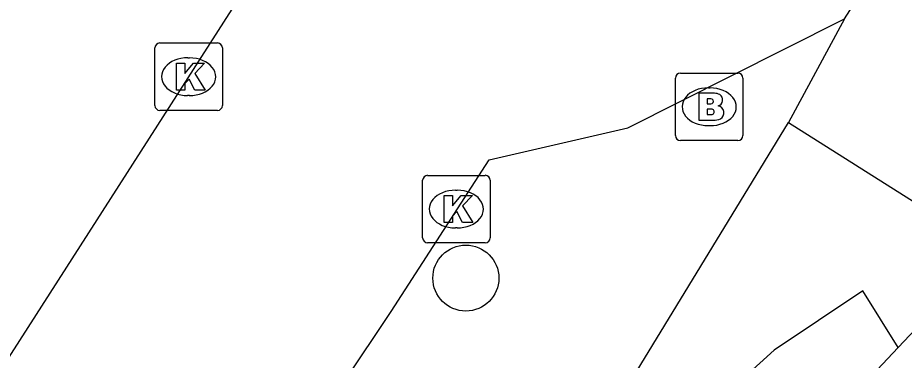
# Model space of a CAD drawing. Extents: x 160664 to 161506, y 382245 to 383288.
# Drawn here: x 161132.15 to 161145.28, y 383119.93 to 383125.01 of the extents above; entities that cross this region are included whole.
import ezdxf

# ---------------------------------------------------------------- set-up
doc = ezdxf.new("R2010")
doc.units = 0
for name, color, linetype in [('IMGEO_Boom', 7, 'Continuous'), ('IMGEO_Brandkraan', 7, 'Continuous'), ('IMGEO_Kolk', 7, 'Continuous'), ('IMGEO_Pand', 7, 'Continuous'), ('IMGEO_Voetpad_open', 7, 'Continuous')]:
    doc.layers.add(name, color=color, linetype=linetype)

msp = doc.modelspace()

# ---------------------------------------------------------------- linework, layer by layer
at = {"layer": 'IMGEO_Boom'}
msp.add_circle((161138.785, 383121.15), 0.489, dxfattribs=at)
at = {"layer": 'IMGEO_Brandkraan'}
for p, q in [((161141.889, 383123.263), (161141.889, 383124.115)), ((161141.964, 383124.189), (161142.816, 383124.189)), ((161142.89, 383124.115), (161142.89, 383123.263)), ((161142.377, 383123.969), (161142.402, 383123.969)), ((161142.4, 383123.409), (161142.375, 383123.409)), ((161142.816, 383123.189), (161141.964, 383123.189))]:
    msp.add_line(p, q, dxfattribs=at)
for points in [[(161141.889, 383123.263), (161141.889, 383124.115)], [(161141.964, 383124.189), (161142.816, 383124.189)], [(161142.89, 383124.115), (161142.89, 383123.263)], [(161142.237, 383123.889), (161142.237, 383123.489), (161142.45, 383123.489)], [(161142.468, 383123.889), (161142.237, 383123.889)], [(161142.416, 383123.808), (161142.362, 383123.808), (161142.362, 383123.732)], [(161142.362, 383123.732), (161142.415, 383123.732)], [(161142.424, 383123.656), (161142.362, 383123.656), (161142.362, 383123.575)], [(161142.362, 383123.575), (161142.424, 383123.575)], [(161142.816, 383123.189), (161141.964, 383123.189)]]:
    msp.add_lwpolyline(points, dxfattribs=at)
for centre, radius, start, end in [((161141.966, 383124.113), 0.0765, 91.552, 178.448), ((161141.966, 383124.113), 0.0765, 91.552, 178.448), ((161142.814, 383124.113), 0.0765, 1.552, 88.448), ((161142.814, 383124.113), 0.0765, 1.552, 88.448), ((161142.472, 383123.744), 0.145, 59.4692, 91.5367), ((161142.497, 383123.791), 0.0922, 285.5137, 58.1501), ((161142.417, 383123.77), 0.0379, 267.8285, 90.9355), ((161142.502, 383123.599), 0.105, 301.3115, 78.989), ((161142.425, 383123.615), 0.0404, 269.8759, 90.5077), ((161142.456, 383123.74), 0.251, 268.6676, 293.5347), ((161141.966, 383123.265), 0.0765, 181.552, 268.448), ((161141.966, 383123.265), 0.0765, 181.552, 268.448), ((161142.814, 383123.265), 0.0765, 271.552, 358.448), ((161142.814, 383123.265), 0.0765, 271.552, 358.448)]:
    msp.add_arc(centre, radius, start, end, dxfattribs=at)
for centre, major_axis, ratio, start_param, end_param in [((161142.376, 383123.689), (-0.387, 0.002), 0.722429, 4.712389, 7.853982), ((161142.401, 383123.689), (-0.39, 0.002), 0.717154, 1.570796, 4.712389)]:
    msp.add_ellipse(centre, major_axis=major_axis, ratio=ratio, start_param=start_param, end_param=end_param, dxfattribs=at)
at = {"layer": 'IMGEO_Kolk'}
for p, q in [((161134.253, 383124.635), (161135.105, 383124.635)), ((161134.178, 383123.709), (161134.178, 383124.561)), ((161135.179, 383124.561), (161135.179, 383123.709)), ((161134.666, 383124.415), (161134.691, 383124.415)), ((161134.689, 383123.855), (161134.664, 383123.855)), ((161135.105, 383123.635), (161134.253, 383123.635)), ((161138.219, 383122.673), (161139.071, 383122.673)), ((161138.144, 383121.747), (161138.144, 383122.599)), ((161139.145, 383122.599), (161139.145, 383121.747)), ((161138.632, 383122.453), (161138.657, 383122.453)), ((161138.655, 383121.893), (161138.63, 383121.893)), ((161139.071, 383121.673), (161138.219, 383121.673))]:
    msp.add_line(p, q, dxfattribs=at)
for points in [[(161134.253, 383124.635), (161135.105, 383124.635)], [(161134.178, 383123.709), (161134.178, 383124.561)], [(161135.179, 383124.561), (161135.179, 383123.709)], [(161134.499, 383124.335), (161134.622, 383124.335), (161134.622, 383124.184), (161134.752, 383124.335), (161134.916, 383124.335), (161134.77, 383124.184), (161134.923, 383123.935), (161134.771, 383123.935), (161134.686, 383124.099), (161134.622, 383124.032), (161134.622, 383123.935), (161134.499, 383123.935), (161134.499, 383124.335)], [(161135.105, 383123.635), (161134.253, 383123.635)], [(161138.219, 383122.673), (161139.071, 383122.673)], [(161138.144, 383121.747), (161138.144, 383122.599)], [(161139.145, 383122.599), (161139.145, 383121.747)], [(161138.465, 383122.373), (161138.588, 383122.373), (161138.588, 383122.222), (161138.718, 383122.373), (161138.882, 383122.373), (161138.736, 383122.222), (161138.889, 383121.973), (161138.737, 383121.973), (161138.652, 383122.137), (161138.588, 383122.07), (161138.588, 383121.973), (161138.465, 383121.973), (161138.465, 383122.373)], [(161139.071, 383121.673), (161138.219, 383121.673)]]:
    msp.add_lwpolyline(points, dxfattribs=at)
for centre, start, end in [((161134.255, 383124.559), 91.552, 178.448), ((161134.255, 383124.559), 91.552, 178.448), ((161135.103, 383124.559), 1.552, 88.448), ((161135.103, 383124.559), 1.552, 88.448), ((161134.255, 383123.711), 181.552, 268.448), ((161134.255, 383123.711), 181.552, 268.448), ((161135.103, 383123.711), 271.552, 358.448), ((161135.103, 383123.711), 271.552, 358.448), ((161138.221, 383122.597), 91.552, 178.448), ((161138.221, 383122.597), 91.552, 178.448), ((161139.069, 383122.597), 1.552, 88.448), ((161139.069, 383122.597), 1.552, 88.448), ((161138.221, 383121.749), 181.552, 268.448), ((161138.221, 383121.749), 181.552, 268.448), ((161139.069, 383121.749), 271.552, 358.448), ((161139.069, 383121.749), 271.552, 358.448)]:
    msp.add_arc(centre, 0.0765, start, end, dxfattribs=at)
for centre, major_axis, ratio, start_param, end_param in [((161134.665, 383124.135), (-0.387, 0.002), 0.722429, 4.712389, 7.853982), ((161134.69, 383124.135), (-0.39, 0.002), 0.717154, 1.570796, 4.712389), ((161138.631, 383122.173), (-0.387, 0.002), 0.722429, 4.712389, 7.853982), ((161138.656, 383122.173), (-0.39, 0.002), 0.717154, 1.570796, 4.712389)]:
    msp.add_ellipse(centre, major_axis=major_axis, ratio=ratio, start_param=start_param, end_param=end_param, dxfattribs=at)
at = {"layer": 'IMGEO_Pand'}
for points in [[(161147.336, 383120.872), (161147.212, 383120.72), (161145.865, 383120.533), (161145.703, 383120.667), (161145.191, 383120.123)], [(161145.191, 383120.123), (161143.253, 383118.061)]]:
    msp.add_lwpolyline(points, dxfattribs=at)
at = {"layer": 'IMGEO_Voetpad_open'}
for points in [[(161126.716, 383110.439), (161127.839, 383112.186), (161127.679, 383113.208), (161135.448, 383125.333), (161133.773, 383126.361), (161133.469, 383127.948), (161135.792, 383131.655), (161135.611, 383132.118)], [(161144.392, 383124.992), (161145.396, 383126.558), (161145.902, 383126.174)], [(161124.699, 383099.854), (161130.179, 383108.315), (161129.967, 383109.115), (161137.681, 383120.657), (161139.128, 383122.904), (161141.184, 383123.375), (161143.502, 383124.543), (161144.392, 383124.992)], [(161144.392, 383124.992), (161143.565, 383123.455)], [(161137.536, 383113.57), (161143.565, 383123.455)], [(161143.565, 383123.455), (161147.439, 383121.008), (161147.336, 383120.872)], [(161145.191, 383120.123), (161144.667, 383120.963), (161143.352, 383120.082), (161142.181, 383119.018), (161143.253, 383118.061)]]:
    msp.add_lwpolyline(points, dxfattribs=at)

doc.saveas('drawing.dxf')
